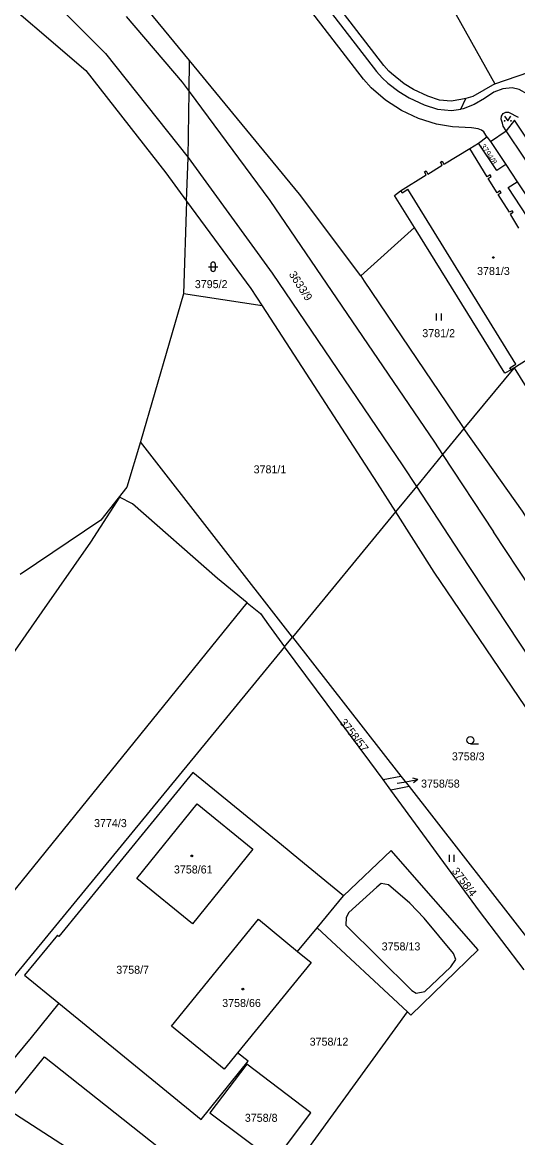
# Model space of a CAD drawing. Extents: x -869103 to -863415, y -1015889 to -1012477.
# Drawn here: x -867290.2 to -867184.9, y -1014978.6 to -1014741.6 of the extents above; entities that cross this region are included whole.
import ezdxf

# ---------------------------------------------------------------- set-up
doc = ezdxf.new("R2010")
doc.units = 0
for name, color, linetype in [('Hranice parcel', 7, 'Continuous'), ('Parcelní čísla', 7, 'Continuous'), ('Pop  PČ popisy', 7, 'Continuous'), ('Vnitřní kresba', 7, 'Continuous'), ('Značky budov', 7, 'Continuous'), ('Značky kultur', 7, 'Continuous')]:
    doc.layers.add(name, color=color, linetype=linetype)

msp = doc.modelspace()

# ---------------------------------------------------------------- linework, layer by layer
at = {"layer": 'Hranice parcel'}
for p, q in [((-867210.57, -1014717.59), (-867189.71, -1014754.68)), ((-867231.24, -1014778.16), (-867254.63, -1014749.76)), ((-867196.98, -1014760.07), (-867195.9, -1014757.77)), ((-867190.65, -1014766.97), (-867187.36, -1014764.68)), ((-867169.49, -1014791.34), (-867187.36, -1014764.68)), ((-867195.08, -1014768.41), (-867193.2, -1014767.27)), ((-867193.2, -1014767.27), (-867191.41, -1014765.94)), ((-867191.41, -1014765.94), (-867190.65, -1014766.97)), ((-867190.65, -1014766.97), (-867187.41, -1014771.84)), ((-867187.41, -1014771.84), (-867184.96, -1014775.53)), ((-867259.64, -1014773.63), (-867255.25, -1014779.61)), ((-867184.96, -1014775.53), (-867172.6, -1014794.13)), ((-867218.23, -1014795.52), (-867231.24, -1014778.16)), ((-867255.25, -1014779.61), (-867255.93, -1014799.32)), ((-867218.23, -1014795.52), (-867206.81, -1014785.23)), ((-867255.93, -1014799.32), (-867265.07, -1014830.79)), ((-867239.22, -1014801.87), (-867255.93, -1014799.32)), ((-867185.53, -1014815.03), (-867185.73, -1014815.14)), ((-867170.31, -1014839.73), (-867185.53, -1014815.03)), ((-867185.73, -1014815.14), (-867196.32, -1014827.95)), ((-867232.75, -1014872.28), (-867265.07, -1014830.79)), ((-867210.86, -1014845.65), (-867232.75, -1014872.28)), ((-867295.3, -1014930.28), (-867242.35, -1014864.97)), ((-867234.42, -1014874.31), (-867232.75, -1014872.28)), ((-867232.75, -1014872.28), (-867209.69, -1014901.82)), ((-867234.42, -1014874.31), (-867309.96, -1014966.22)), ((-867216.31, -1014898.66), (-867234.42, -1014874.31)), ((-867213.49, -1014902.51), (-867216.31, -1014898.66)), ((-867213.49, -1014902.51), (-867209.69, -1014901.82)), ((-867211.84, -1014904.76), (-867213.49, -1014902.51)), ((-867209.69, -1014901.82), (-867207.97, -1014904.03)), ((-867207.97, -1014904.03), (-867211.84, -1014904.76)), ((-867193.02, -1014930.46), (-867211.84, -1014904.76)), ((-867207.97, -1014904.03), (-867180.22, -1014939.56)), ((-867227.51, -1014934.03), (-867221.92, -1014927.23)), ((-867183.49, -1014942.94), (-867193.02, -1014930.46)), ((-867231.65, -1014939.06), (-867227.51, -1014934.03)), ((-867208.3, -1014951.89), (-867227.51, -1014934.03))]:
    msp.add_line(p, q, dxfattribs=at)
for points in [[(-867276.59, -1014682.19), (-867276.26, -1014682.79), (-867275.67, -1014683.12), (-867273.24, -1014683.69), (-867270.36, -1014684.62), (-867267.77, -1014685.81), (-867265.6, -1014687.37), (-867263.74, -1014689.02), (-867262.05, -1014690.83), (-867238.34, -1014721.64), (-867214.89, -1014752.09), (-867213.71, -1014753.44), (-867212.45, -1014754.55), (-867210.17, -1014756.33), (-867207.93, -1014757.67), (-867204.75, -1014759.17), (-867201.94, -1014760.1), (-867198.94, -1014760.38), (-867196.98, -1014760.07)], [(-867254.63, -1014749.76), (-867275.28, -1014724.69), (-867302.19, -1014692.36), (-867310.1, -1014684.61)], [(-867320.94, -1014713.69), (-867298.9, -1014732.83), (-867276.64, -1014751.83), (-867259.64, -1014773.63)], [(-867195.9, -1014757.77), (-867196.97, -1014758.05), (-867199, -1014758.37), (-867201.53, -1014758.13), (-867204.01, -1014757.31), (-867206.99, -1014755.9), (-867209.04, -1014754.68), (-867211.73, -1014752.52), (-867212.29, -1014752.03), (-867213.34, -1014750.82), (-867235.82, -1014721.63)], [(-867191.41, -1014765.94), (-867192.06, -1014764.9), (-867192.57, -1014764.51), (-867193.25, -1014764.24), (-867194.73, -1014764.07), (-867198.7, -1014763.8), (-867202.16, -1014763.29), (-867205.99, -1014762.09), (-867209.61, -1014760.37), (-867212.97, -1014758.18), (-867216.04, -1014755.56), (-867217.67, -1014753.71), (-867240.79, -1014723.58)], [(-867189.71, -1014754.68), (-867182.48, -1014752.24), (-867168.32, -1014744.28)], [(-867255.25, -1014779.61), (-867254.93, -1014770.31), (-867254.73, -1014756.34), (-867254.63, -1014749.76)], [(-867180.88, -1014759.57), (-867181.84, -1014758.08), (-867182.79, -1014756.88), (-867184.53, -1014755.88), (-867186.04, -1014755.55), (-867188.05, -1014755.77), (-867189.94, -1014756.43), (-867191.94, -1014757.82), (-867194.11, -1014759.08), (-867196.45, -1014759.99), (-867196.98, -1014760.07)], [(-867189.71, -1014754.68), (-867194.44, -1014757.4), (-867195.9, -1014757.77)], [(-867187.36, -1014764.68), (-867187.94, -1014763.66), (-867188.14, -1014763.08), (-867188.4, -1014762.18), (-867188.34, -1014761.56), (-867187.97, -1014761), (-867187.38, -1014760.68), (-867186.8, -1014760.68), (-867184.79, -1014761.77)], [(-867167.65, -1014790.08), (-867167.24, -1014789.78), (-867185.56, -1014762.39), (-867187.36, -1014764.68)], [(-867187.41, -1014771.84), (-867189.29, -1014773.11), (-867193.2, -1014767.27)], [(-867206.81, -1014785.23), (-867211.05, -1014778.39), (-867209.76, -1014777.43), (-867204.31, -1014774.06), (-867204.66, -1014773.4), (-867204.31, -1014773.2), (-867203.96, -1014773.87), (-867200.94, -1014771.99), (-867201.31, -1014771.33), (-867200.95, -1014771.13), (-867200.55, -1014771.77), (-867200.43, -1014771.69), (-867195.08, -1014768.41)], [(-867184.6, -1014785.38), (-867186.3, -1014782.55), (-867186.44, -1014782.31), (-867185.84, -1014781.97), (-867186.08, -1014781.64), (-867186.63, -1014781.97), (-867189.03, -1014778.18), (-867188.41, -1014777.79), (-867188.65, -1014777.46), (-867189.24, -1014777.85), (-867191.15, -1014774.77), (-867190.51, -1014774.38), (-867190.71, -1014774.05), (-867191.35, -1014774.44), (-867195.08, -1014768.41)], [(-867172.6, -1014794.13), (-867174.57, -1014795.42), (-867182.83, -1014782.89), (-867186.88, -1014776.75), (-867184.96, -1014775.53)], [(-867255.25, -1014779.61), (-867241.6, -1014798.21), (-867239.22, -1014801.87)], [(-867185.73, -1014815.14), (-867186.29, -1014815.47), (-867187.58, -1014816.2), (-867206.81, -1014785.23)], [(-867218.23, -1014795.52), (-867217.49, -1014796.61), (-867196.77, -1014827.32), (-867196.32, -1014827.95)], [(-867239.22, -1014801.87), (-867214.72, -1014839.57), (-867210.86, -1014845.65)], [(-867171.75, -1014806.37), (-867184.57, -1014814.43), (-867185.53, -1014815.03)], [(-867196.32, -1014827.95), (-867200.83, -1014833.44), (-867206.41, -1014840.23), (-867210.86, -1014845.65)], [(-867091.5, -1014983.66), (-867101.61, -1014968.19), (-867128.27, -1014926.71), (-867154.76, -1014887.25), (-867168.33, -1014870.23), (-867183.86, -1014845.51), (-867196.32, -1014827.95)], [(-867265.07, -1014830.79), (-867267.94, -1014840.37), (-867273.52, -1014847.44), (-867290.66, -1014858.96)], [(-867242.35, -1014864.97), (-867248.71, -1014859.83), (-867266.75, -1014843.93), (-867269.51, -1014842.53), (-867275.66, -1014852.1), (-867286.03, -1014866.88), (-867299.73, -1014886.42), (-867302.57, -1014891.69), (-867305.08, -1014897.01), (-867308.36, -1014905.58), (-867308.8, -1014908.56), (-867311.09, -1014913.66), (-867315.44, -1014921.26), (-867343.33, -1014956.49), (-867356.44, -1014972.27), (-867360.33, -1014976.8), (-867369.23, -1014984.82), (-867379, -1014992.57)], [(-867210.86, -1014845.65), (-867202.73, -1014858.47), (-867175.08, -1014899.21), (-867162.01, -1014920.74)], [(-867242.35, -1014864.97), (-867239.52, -1014867.25), (-867237.87, -1014869.67), (-867234.42, -1014874.31)], [(-867221.92, -1014927.23), (-867231.42, -1014919.44), (-867235.1, -1014916.43), (-867253.93, -1014901), (-867282.41, -1014935.86), (-867282.71, -1014935.6), (-867289.7, -1014944.1), (-867282.43, -1014950.04)], [(-867265.86, -1014923.54), (-867253.03, -1014907.7), (-867241.2, -1014917.31), (-867253.99, -1014933.16), (-867265.86, -1014923.54)], [(-867208.3, -1014951.89), (-867207.57, -1014952.57), (-867193.26, -1014938.71), (-867211.76, -1014917.59), (-867221.92, -1014927.23)], [(-867244.41, -1014960.59), (-867247.26, -1014964.09), (-867258.45, -1014954.91), (-867239.97, -1014932.2), (-867231.65, -1014939.06)], [(-867231.65, -1014939.06), (-867228.81, -1014941.4), (-867244.41, -1014960.59)], [(-867282.43, -1014950.04), (-867288.33, -1014957.33), (-867297.85, -1014968.84)], [(-867282.43, -1014950.04), (-867252.15, -1014974.77), (-867242.17, -1014962.39), (-867244.41, -1014960.59)], [(-867294.06, -1014972.08), (-867285.43, -1014961.43), (-867261.25, -1014980.61), (-867240.92, -1014996.82), (-867208.3, -1014951.89)], [(-867236.56, -1014983.63), (-867228.84, -1014973.34), (-867242.47, -1014963), (-867250.29, -1014973.34), (-867236.56, -1014983.63)], [(-867294.06, -1014972.08), (-867273.57, -1014985.3), (-867221.4, -1015024.69), (-867198.85, -1015035.28), (-867189.81, -1015038.69)]]:
    msp.add_lwpolyline(points, dxfattribs=at)
at = {"layer": 'Pop  PČ popisy'}
for p, q in [((-867209.06, -1014903.05), (-867206.1, -1014902.53)), ((-867206.1, -1014902.53), (-867207.18, -1014902.21)), ((-867206.1, -1014902.53), (-867207, -1014903.2)), ((-867210.53, -1014903.31), (-867209.06, -1014903.05))]:
    msp.add_line(p, q, dxfattribs=at)
at = {"layer": 'Vnitřní kresba'}
for p, q in [((-867293.67, -1014726.97), (-867272.52, -1014748.25)), ((-867268.1, -1014740.38), (-867256.23, -1014754.31)), ((-867272.52, -1014748.25), (-867254.93, -1014770.31)), ((-867256.23, -1014754.31), (-867254.73, -1014756.34)), ((-867254.73, -1014756.34), (-867237.57, -1014779.46)), ((-867254.93, -1014770.31), (-867237.06, -1014794.93)), ((-867209.45, -1014777.88), (-867208.22, -1014777.07)), ((-867185.26, -1014814.23), (-867208.22, -1014777.07)), ((-867237.57, -1014779.46), (-867202.56, -1014830.83)), ((-867209.76, -1014777.43), (-867209.45, -1014777.88)), ((-867237.06, -1014794.93), (-867209.26, -1014835.88)), ((-867186.56, -1014815.06), (-867185.26, -1014814.23)), ((-867186.29, -1014815.47), (-867186.56, -1014815.06)), ((-867202.56, -1014830.83), (-867200.83, -1014833.44)), ((-867200.83, -1014833.44), (-867189.99, -1014849.85)), ((-867209.26, -1014835.88), (-867206.41, -1014840.23)), ((-867206.41, -1014840.23), (-867197.16, -1014854.33)), ((-867162.38, -1014891.93), (-867189.99, -1014849.85)), ((-867197.16, -1014854.33), (-867169.58, -1014896.17)), ((-867214.82, -1014925.41), (-867220.75, -1014930.76)), ((-867213.88, -1014924.62), (-867214.82, -1014925.41)), ((-867212.33, -1014924.87), (-867213.88, -1014924.62)), ((-867207.82, -1014928.8), (-867212.33, -1014924.87)), ((-867204.73, -1014931.98), (-867207.82, -1014928.8)), ((-867220.75, -1014930.76), (-867221.37, -1014931.87)), ((-867221.37, -1014931.87), (-867221.39, -1014933.44)), ((-867221.39, -1014933.44), (-867207.36, -1014947.38)), ((-867198.55, -1014939.51), (-867204.73, -1014931.98)), ((-867198.03, -1014940.75), (-867198.55, -1014939.51)), ((-867204.64, -1014947.58), (-867199.08, -1014942.35)), ((-867199.08, -1014942.35), (-867198.03, -1014940.75)), ((-867207.36, -1014947.38), (-867206.43, -1014947.91)), ((-867206.43, -1014947.91), (-867204.64, -1014947.58))]:
    msp.add_line(p, q, dxfattribs=at)
at = {"layer": 'Značky budov'}
for centre in [(-867190.07, -1014791.59), (-867254.15, -1014918.74), (-867243.29, -1014947.05)]:
    msp.add_circle(centre, 0.175, dxfattribs=at)
at = {"layer": 'Značky kultur'}
for p, q in [((-867250.63, -1014793.55), (-867248.63, -1014793.55)), ((-867250.13, -1014793.05), (-867250.13, -1014794.05)), ((-867249.13, -1014794.05), (-867249.13, -1014793.05)), ((-867202.1, -1014804.97), (-867202.1, -1014803.47)), ((-867201.1, -1014804.97), (-867201.1, -1014803.47)), ((-867194.94, -1014894.9), (-867193.19, -1014894.9)), ((-867199.36, -1014920.02), (-867199.36, -1014918.52)), ((-867198.36, -1014920.02), (-867198.36, -1014918.52))]:
    msp.add_line(p, q, dxfattribs=at)
msp.add_lwpolyline([(-867187.66, -1014761.53), (-867186.99, -1014762.54), (-867186.32, -1014761.53)], dxfattribs=at)
for centre, radius in [((-867187.66, -1014762.54), 0.067), ((-867186.32, -1014762.54), 0.067), ((-867194.94, -1014894.15), 0.75)]:
    msp.add_circle(centre, radius, dxfattribs=at)
for centre, start, end in [((-867249.63, -1014793.05), 0, 180), ((-867249.63, -1014794.05), 180, 359.9879)]:
    msp.add_arc(centre, 0.5, start, end, dxfattribs=at)

# ---------------------------------------------------------------- texts
at = {"layer": 'Parcelní čísla'}
for s, height, rotation, p in [('3794/8', 1.19, 304, (-867192.89, -1014767.94)), ('3633/9', 1.7, 303, (-867233.6, -1014795.16)), ('3758/57', 1.7, 308, (-867222.84, -1014890.4)), ('3758/4', 1.7, 307, (-867198.98, -1014922.01))]:
    msp.add_text(s, height=height, rotation=rotation, dxfattribs=at).set_placement(p)
for s, p in [('3781/3', (-867193.51, -1014795.31)), ('3795/2', (-867253.51, -1014798.1)), ('3781/2', (-867205.15, -1014808.52)), ('3781/1', (-867241.01, -1014837.46)), ('3758/3', (-867198.87, -1014898.45)), ('3758/58', (-867205.42, -1014904.23)), ('3774/3', (-867274.93, -1014912.63)), ('3758/61', (-867257.95, -1014922.48)), ('3758/13', (-867213.79, -1014938.83)), ('3758/7', (-867270.2, -1014943.79)), ('3758/66', (-867247.69, -1014950.85)), ('3758/12', (-867229.1, -1014959.07)), ('3758/8', (-867242.88, -1014975.25))]:
    msp.add_text(s, height=1.7, dxfattribs=at).set_placement(p)

doc.saveas('drawing.dxf')
